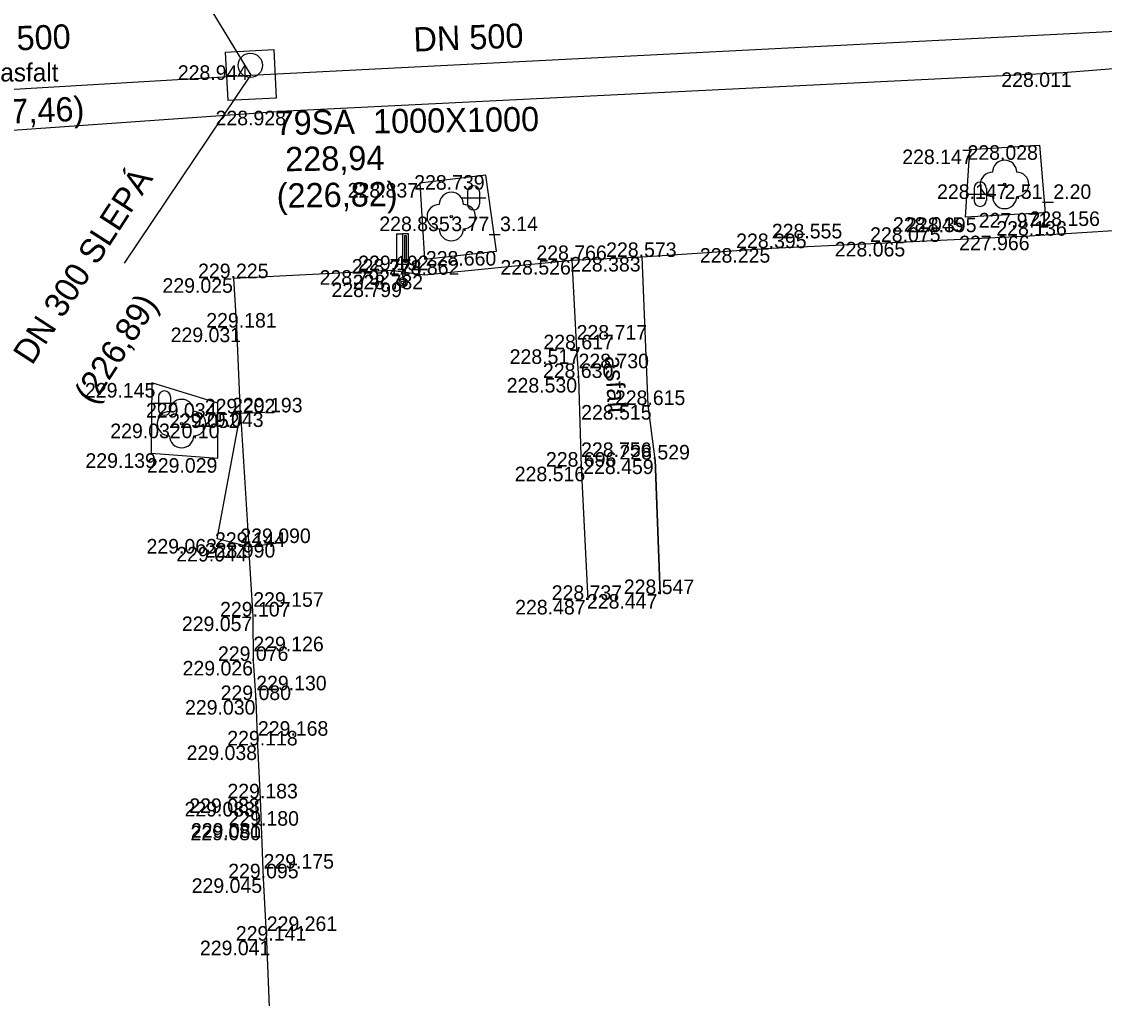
# Model space of a CAD drawing. Extents: x -599516 to -599132, y -1163668 to -1163119.
# Drawn here: x -599426.15 to -599403.85, y -1163390.89 to -1163370.78 of the extents above; entities that cross this region are included whole.
import ezdxf

# ---------------------------------------------------------------- set-up
doc = ezdxf.new("R2010")
doc.units = 0
for name, color, linetype in [('Bod-oznac1', 7, 'Continuous'), ('Bod-oznac2', 7, 'Continuous'), ('Bod-oznac3', 7, 'Continuous'), ('Bod-vyska1', 7, 'Continuous'), ('Bod-vyska2', 7, 'Continuous'), ('Bod-vyska3', 7, 'Continuous'), ('Z_cela-hrobu-dolni-linie', 7, 'Continuous'), ('Z_cela-hrobu-horni-linie', 7, 'Continuous'), ('Z_chodnik', 7, 'Continuous'), ('Z_kanalizace-destova', 7, 'Continuous'), ('Z_kanalizace-znacky-sachta', 7, 'Continuous'), ('Z_komunikace', 7, 'Continuous'), ('Z_komunikace-osa', 7, 'Continuous'), ('Z_kultury-znacky', 7, 'Continuous'), ('Z_nove-stromy-prumer-kmene', 7, 'Continuous'), ('Z_obvod-kmene-spodek-ve-vysce1_2m', 7, 'Continuous'), ('Z_podzemni-obrys-sachty', 7, 'Continuous'), ('Z_popis-budov-povrchu', 7, 'Continuous'), ('Z_stromy-kere', 7, 'Continuous'), ('Z_stromy-nove-vysazene', 7, 'Continuous'), ('Z_znacky-ostatni-orientacni-sloupek', 7, 'Continuous'), ('Z_zpevnene-plochy', 7, 'Continuous')]:
    doc.layers.add(name, color=color, linetype=linetype)

msp = doc.modelspace()

# ---------------------------------------------------------------- linework, layer by layer
at = {"layer": 'Bod-oznac1'}
for p, q in [((-599421.443, -1163371.676), (-599421.443, -1163371.676)), ((-599404.704, -1163371.821), (-599404.704, -1163371.821)), ((-599420.689, -1163372.612), (-599420.689, -1163372.612)), ((-599405.192, -1163373.322), (-599405.192, -1163373.322)), ((-599406.625, -1163373.411), (-599406.625, -1163373.411)), ((-599416.596, -1163373.938), (-599416.596, -1163373.938)), ((-599417.955, -1163374.1), (-599417.955, -1163374.1)), ((-599405.908, -1163374.128), (-599405.908, -1163374.128)), ((-599417.304, -1163374.792), (-599417.304, -1163374.792)), ((-599406.716, -1163374.805), (-599406.716, -1163374.805)), ((-599405.071, -1163374.717), (-599405.071, -1163374.717)), ((-599407.937, -1163375.313), (-599407.937, -1163375.313)), ((-599405.395, -1163375.185), (-599405.395, -1163375.185)), ((-599416.371, -1163375.502), (-599416.371, -1163375.502)), ((-599410.702, -1163375.441), (-599410.702, -1163375.441)), ((-599417.857, -1163375.666), (-599417.857, -1163375.666)), ((-599414.822, -1163375.687), (-599414.822, -1163375.687)), ((-599413.373, -1163375.623), (-599413.373, -1163375.623)), ((-599418.544, -1163375.896), (-599418.544, -1163375.896)), ((-599417.853, -1163375.99), (-599417.853, -1163375.99)), ((-599421.784, -1163376.061), (-599421.784, -1163376.061)), ((-599418.31, -1163376.149), (-599418.31, -1163376.149)), ((-599421.72, -1163377.078), (-599421.72, -1163377.078)), ((-599414.723, -1163377.526), (-599414.723, -1163377.526)), ((-599423.471, -1163378.219), (-599423.471, -1163378.219)), ((-599414.683, -1163378.116), (-599414.683, -1163378.116)), ((-599422.112, -1163378.632), (-599422.112, -1163378.632)), ((-599413.251, -1163378.673), (-599413.251, -1163378.673)), ((-599421.647, -1163378.846), (-599421.647, -1163378.846)), ((-599421.141, -1163378.825), (-599421.141, -1163378.825)), ((-599422.859, -1163379.056), (-599422.859, -1163379.056)), ((-599423.484, -1163379.667), (-599423.484, -1163379.667)), ((-599422.115, -1163379.767), (-599422.115, -1163379.767)), ((-599413.105, -1163379.795), (-599413.105, -1163379.795)), ((-599414.631, -1163379.943), (-599414.631, -1163379.943)), ((-599422.124, -1163381.432), (-599422.124, -1163381.432)), ((-599420.922, -1163381.516), (-599420.922, -1163381.516)), ((-599421.477, -1163381.595), (-599421.477, -1163381.595)), ((-599414.493, -1163382.687), (-599414.493, -1163382.687)), ((-599413.004, -1163382.567), (-599413.004, -1163382.567)), ((-599421.383, -1163383.029), (-599421.383, -1163383.029)), ((-599421.381, -1163383.944), (-599421.381, -1163383.944)), ((-599421.322, -1163384.75), (-599421.322, -1163384.75)), ((-599421.287, -1163385.685), (-599421.287, -1163385.685)), ((-599421.33, -1163386.848), (-599421.33, -1163386.848)), ((-599421.232, -1163386.775), (-599421.232, -1163386.775)), ((-599421.302, -1163387.285), (-599421.302, -1163387.285)), ((-599421.21, -1163387.338), (-599421.21, -1163387.338)), ((-599421.171, -1163388.422), (-599421.171, -1163388.422)), ((-599421.105, -1163389.706), (-599421.105, -1163389.706))]:
    msp.add_line(p, q, dxfattribs=at)
at = {"layer": 'Bod-oznac2'}
for p, q in [((-599407.937, -1163375.313), (-599407.937, -1163375.313)), ((-599405.395, -1163375.185), (-599405.395, -1163375.185)), ((-599410.702, -1163375.441), (-599410.702, -1163375.441)), ((-599414.822, -1163375.687), (-599414.822, -1163375.687)), ((-599413.373, -1163375.623), (-599413.373, -1163375.623)), ((-599418.544, -1163375.896), (-599418.544, -1163375.896)), ((-599417.853, -1163375.99), (-599417.853, -1163375.99)), ((-599421.784, -1163376.061), (-599421.784, -1163376.061)), ((-599421.72, -1163377.078), (-599421.72, -1163377.078)), ((-599414.723, -1163377.526), (-599414.723, -1163377.526)), ((-599414.683, -1163378.116), (-599414.683, -1163378.116)), ((-599413.251, -1163378.673), (-599413.251, -1163378.673)), ((-599421.647, -1163378.846), (-599421.647, -1163378.846)), ((-599421.141, -1163378.825), (-599421.141, -1163378.825)), ((-599413.105, -1163379.795), (-599413.105, -1163379.795)), ((-599414.631, -1163379.943), (-599414.631, -1163379.943)), ((-599420.922, -1163381.516), (-599420.922, -1163381.516)), ((-599421.477, -1163381.595), (-599421.477, -1163381.595)), ((-599414.493, -1163382.687), (-599414.493, -1163382.687)), ((-599413.004, -1163382.567), (-599413.004, -1163382.567)), ((-599421.383, -1163383.029), (-599421.383, -1163383.029)), ((-599421.381, -1163383.944), (-599421.381, -1163383.944)), ((-599421.322, -1163384.75), (-599421.322, -1163384.75)), ((-599421.287, -1163385.685), (-599421.287, -1163385.685)), ((-599421.232, -1163386.775), (-599421.232, -1163386.775)), ((-599421.21, -1163387.338), (-599421.21, -1163387.338)), ((-599421.171, -1163388.422), (-599421.171, -1163388.422)), ((-599421.105, -1163389.706), (-599421.105, -1163389.706))]:
    msp.add_line(p, q, dxfattribs=at)
at = {"layer": 'Bod-oznac3'}
for p, q in [((-599407.937, -1163375.313), (-599407.937, -1163375.313)), ((-599405.395, -1163375.185), (-599405.395, -1163375.185)), ((-599410.702, -1163375.441), (-599410.702, -1163375.441)), ((-599414.723, -1163377.526), (-599414.723, -1163377.526)), ((-599414.683, -1163378.116), (-599414.683, -1163378.116)), ((-599414.631, -1163379.943), (-599414.631, -1163379.943)), ((-599421.383, -1163383.029), (-599421.383, -1163383.029)), ((-599421.381, -1163383.944), (-599421.381, -1163383.944)), ((-599421.322, -1163384.75), (-599421.322, -1163384.75)), ((-599421.287, -1163385.685), (-599421.287, -1163385.685)), ((-599421.171, -1163388.422), (-599421.171, -1163388.422)), ((-599421.105, -1163389.706), (-599421.105, -1163389.706))]:
    msp.add_line(p, q, dxfattribs=at)
at = {"layer": 'Z_cela-hrobu-dolni-linie'}
msp.add_line((-599421.647, -1163378.846), (-599421.477, -1163381.595), dxfattribs=at)
for points in [[(-599421.141, -1163378.825), (-599421.647, -1163378.846)], [(-599421.477, -1163381.595), (-599420.922, -1163381.516)]]:
    msp.add_lwpolyline(points, dxfattribs=at)
at = {"layer": 'Z_cela-hrobu-horni-linie'}
for p, q in [((-599421.141, -1163378.825), (-599421.647, -1163378.846)), ((-599413.105, -1163379.795), (-599413.004, -1163382.567))]:
    msp.add_line(p, q, dxfattribs=at)
for points in [[(-599413.251, -1163378.673), (-599413.373, -1163375.623), (-599410.702, -1163375.441), (-599410.702, -1163375.441), (-599407.937, -1163375.313), (-599407.937, -1163375.313), (-599405.395, -1163375.185), (-599405.395, -1163375.185), (-599401.291, -1163374.926), (-599401.291, -1163374.926), (-599400.013, -1163374.835), (-599400.013, -1163374.835), (-599397.267, -1163374.716), (-599397.267, -1163374.716), (-599395.561, -1163374.714)], [(-599417.853, -1163375.99), (-599414.822, -1163375.687), (-599414.723, -1163377.526), (-599414.723, -1163377.526), (-599414.683, -1163378.116), (-599414.683, -1163378.116), (-599414.631, -1163379.943), (-599414.631, -1163379.943), (-599414.493, -1163382.687)], [(-599421.647, -1163378.846), (-599421.72, -1163377.078), (-599421.784, -1163376.061), (-599418.544, -1163375.896)], [(-599421.232, -1163386.775), (-599421.287, -1163385.685), (-599421.287, -1163385.685), (-599421.322, -1163384.75), (-599421.322, -1163384.75), (-599421.381, -1163383.944), (-599421.381, -1163383.944), (-599421.383, -1163383.029), (-599421.383, -1163383.029), (-599421.477, -1163381.595), (-599420.922, -1163381.516)], [(-599413.265, -1163404.333), (-599416.216, -1163404.568), (-599416.216, -1163404.568), (-599416.494, -1163404.623), (-599416.494, -1163404.521), (-599416.494, -1163404.521), (-599417.086, -1163404.535), (-599420.325, -1163404.686), (-599420.496, -1163401.993), (-599420.496, -1163401.993), (-599420.555, -1163400.543), (-599420.555, -1163400.543), (-599420.715, -1163397.863), (-599420.715, -1163397.863), (-599420.822, -1163395.149), (-599420.822, -1163395.149), (-599420.994, -1163392.424), (-599420.994, -1163392.424), (-599421.105, -1163389.706), (-599421.105, -1163389.706), (-599421.171, -1163388.422), (-599421.171, -1163388.422), (-599421.21, -1163387.338)]]:
    msp.add_lwpolyline(points, dxfattribs=at)
at = {"layer": 'Z_chodnik'}
for points in [[(-599414.822, -1163375.687), (-599414.723, -1163377.526), (-599414.683, -1163378.116), (-599414.631, -1163379.943), (-599414.493, -1163382.687)], [(-599413.004, -1163382.567), (-599413.105, -1163379.795), (-599413.251, -1163378.673), (-599413.373, -1163375.623)]]:
    msp.add_lwpolyline(points, dxfattribs=at)
at = {"layer": 'Z_kanalizace-destova'}
for p, q in [((-599424.035, -1163367.598), (-599421.433, -1163371.876)), ((-599421.433, -1163371.876), (-599355.578, -1163368.537)), ((-599488.219, -1163375.862), (-599421.433, -1163371.876)), ((-599424.035, -1163375.754), (-599421.433, -1163371.876))]:
    msp.add_line(p, q, dxfattribs=at)
at = {"layer": 'Z_kanalizace-znacky-sachta'}
msp.add_circle((-599421.443, -1163371.676), 0.25, dxfattribs=at)
at = {"layer": 'Z_komunikace'}
msp.add_line((-599422.124, -1163381.432), (-599421.647, -1163378.846), dxfattribs=at)
for points in [[(-599406.716, -1163374.805), (-599406.625, -1163373.411), (-599405.192, -1163373.322), (-599405.071, -1163374.717), (-599406.716, -1163374.805)], [(-599417.857, -1163375.666), (-599416.371, -1163375.502), (-599416.596, -1163373.938), (-599417.955, -1163374.1), (-599417.857, -1163375.666)], [(-599421.784, -1163376.061), (-599418.544, -1163375.896), (-599417.853, -1163375.99), (-599414.822, -1163375.687), (-599413.373, -1163375.623), (-599410.702, -1163375.441), (-599407.937, -1163375.313), (-599405.395, -1163375.185), (-599401.291, -1163374.926), (-599400.013, -1163374.835), (-599397.267, -1163374.716), (-599395.561, -1163374.714), (-599394.954, -1163374.635), (-599393.182, -1163374.496)], [(-599421.72, -1163377.078), (-599421.784, -1163376.061)], [(-599421.647, -1163378.846), (-599421.72, -1163377.078)], [(-599422.115, -1163379.767), (-599422.112, -1163378.632), (-599423.471, -1163378.219), (-599423.484, -1163379.667), (-599422.115, -1163379.767)], [(-599420.326, -1163404.839), (-599420.325, -1163404.686), (-599420.496, -1163401.993), (-599420.555, -1163400.543), (-599420.715, -1163397.863), (-599420.822, -1163395.149), (-599420.994, -1163392.424), (-599421.105, -1163389.706), (-599421.171, -1163388.422), (-599421.21, -1163387.338), (-599421.232, -1163386.775), (-599421.287, -1163385.685), (-599421.322, -1163384.75), (-599421.381, -1163383.944), (-599421.383, -1163383.029), (-599421.477, -1163381.595), (-599422.124, -1163381.432)]]:
    msp.add_lwpolyline(points, dxfattribs=at)
at = {"layer": 'Z_komunikace-osa'}
for points in [[(-599420.689, -1163372.612), (-599404.704, -1163371.821), (-599391.821, -1163370.802)], [(-599486.555, -1163376.352), (-599466.362, -1163375.334), (-599448.228, -1163374.387), (-599430.144, -1163373.279), (-599420.689, -1163372.612)]]:
    msp.add_lwpolyline(points, dxfattribs=at)
at = {"layer": 'Z_kultury-znacky'}
for p, q in [((-599406.534, -1163374.208), (-599406.534, -1163374.458)), ((-599406.284, -1163374.208), (-599406.284, -1163374.458)), ((-599417.095, -1163374.405), (-599416.595, -1163374.405)), ((-599416.97, -1163374.28), (-599416.97, -1163374.53)), ((-599416.72, -1163374.28), (-599416.72, -1163374.53)), ((-599406.659, -1163374.333), (-599406.159, -1163374.333)), ((-599423.461, -1163378.632), (-599422.961, -1163378.632)), ((-599423.336, -1163378.507), (-599423.336, -1163378.757)), ((-599423.086, -1163378.507), (-599423.086, -1163378.757))]:
    msp.add_line(p, q, dxfattribs=at)
for centre, start, end in [((-599416.845, -1163374.28), 0, 180), ((-599406.41, -1163374.208), 0, 180), ((-599416.845, -1163374.53), 180, 0), ((-599406.41, -1163374.458), 180, 0), ((-599423.212, -1163378.507), 0, 180), ((-599423.212, -1163378.757), 180, 0)]:
    msp.add_arc(centre, 0.125, start, end, dxfattribs=at)
at = {"layer": 'Z_podzemni-obrys-sachty'}
msp.add_line((-599421.958, -1163371.402), (-599421.907, -1163372.4), dxfattribs=at)
msp.add_lwpolyline([(-599421.958, -1163371.402), (-599420.959, -1163371.351), (-599420.908, -1163372.35), (-599421.907, -1163372.4)], dxfattribs=at)
at = {"layer": 'Z_stromy-kere'}
for centre in [(-599405.908, -1163374.128), (-599417.304, -1163374.792)]:
    msp.add_circle(centre, 0.025, dxfattribs=at)
for centre, start, end in [((-599405.908, -1163373.878), 0, 180), ((-599406.158, -1163374.128), 90, 270), ((-599405.658, -1163374.128), 270, 90), ((-599417.304, -1163374.542), 0, 180), ((-599405.908, -1163374.378), 180, 0), ((-599417.554, -1163374.792), 90, 270), ((-599417.054, -1163374.792), 270, 90), ((-599417.304, -1163375.042), 180, 0)]:
    msp.add_arc(centre, 0.25, start, end, dxfattribs=at)
at = {"layer": 'Z_stromy-nove-vysazene'}
msp.add_circle((-599422.859, -1163379.056), 0.025, dxfattribs=at)
for centre, start, end in [((-599422.859, -1163378.806), 0, 180), ((-599423.109, -1163379.056), 90, 270), ((-599422.609, -1163379.056), 270, 90), ((-599422.859, -1163379.306), 180, 0)]:
    msp.add_arc(centre, 0.25, start, end, dxfattribs=at)
at = {"layer": 'Z_znacky-ostatni-orientacni-sloupek'}
for p, q in [((-599418.435, -1163375.149), (-599418.435, -1163375.774)), ((-599418.435, -1163375.149), (-599418.31, -1163375.149)), ((-599418.435, -1163375.774), (-599418.31, -1163375.774)), ((-599418.31, -1163375.774), (-599418.31, -1163376.049))]:
    msp.add_line(p, q, dxfattribs=at)
for points in [[(-599418.31, -1163375.774), (-599418.185, -1163375.774), (-599418.185, -1163375.149), (-599418.31, -1163375.149)], [(-599418.267, -1163375.731), (-599418.228, -1163375.731), (-599418.228, -1163375.191), (-599418.267, -1163375.191)]]:
    msp.add_lwpolyline(points, close=True, dxfattribs=at)
for radius in [0.1, 0.065, 0.03]:
    msp.add_circle((-599418.31, -1163376.149), radius, dxfattribs=at)
at = {"layer": 'Z_zpevnene-plochy'}
msp.add_lwpolyline([(-599421.21, -1163387.338), (-599421.302, -1163387.285), (-599421.33, -1163386.848), (-599421.232, -1163386.775)], dxfattribs=at)

# ---------------------------------------------------------------- texts
at = {"layer": 'Bod-vyska1'}
for s, p in [('228.944', (-599422.936, -1163371.976)), ('228.011', (-599405.976, -1163372.121)), ('228.928', (-599422.159, -1163372.912)), ('228.028', (-599406.672, -1163373.622)), ('228.147', (-599408.016, -1163373.711)), ('228.739', (-599418.068, -1163374.238)), ('228.837', (-599419.438, -1163374.4)), ('228.147', (-599407.299, -1163374.428)), ('228.835', (-599418.786, -1163375.092)), ('228.045', (-599408.207, -1163375.105)), ('227.971', (-599406.441, -1163375.017)), ('228.065', (-599409.405, -1163375.613)), ('227.966', (-599406.844, -1163375.485)), ('228.660', (-599417.828, -1163375.802)), ('228.225', (-599412.184, -1163375.741)), ('228.774', (-599419.354, -1163375.966)), ('228.526', (-599416.292, -1163375.987)), ('228.383', (-599414.855, -1163375.923)), ('228.792', (-599420.016, -1163376.196)), ('228.782', (-599419.336, -1163376.29)), ('229.025', (-599423.252, -1163376.361)), ('228.799', (-599419.771, -1163376.449)), ('229.031', (-599423.084, -1163377.378)), ('228.517', (-599416.102, -1163377.826)), ('229.145', (-599424.849, -1163378.519)), ('228.530', (-599416.163, -1163378.416)), ('229.034', (-599423.592, -1163378.932)), ('228.515', (-599414.629, -1163378.973)), ('229.052', (-599423.115, -1163379.146)), ('229.043', (-599422.621, -1163379.125)), ('229.032', (-599424.327, -1163379.356)), ('229.139', (-599424.839, -1163379.967)), ('229.029', (-599423.572, -1163380.067)), ('228.459', (-599414.587, -1163380.095)), ('228.516', (-599415.997, -1163380.243)), ('229.063', (-599423.581, -1163381.732)), ('228.990', (-599422.379, -1163381.816)), ('229.044', (-599422.968, -1163381.895)), ('228.487', (-599415.988, -1163382.987)), ('228.447', (-599414.51, -1163382.867)), ('229.057', (-599422.853, -1163383.329)), ('229.026', (-599422.838, -1163384.244)), ('229.030', (-599422.788, -1163385.05)), ('229.038', (-599422.755, -1163385.985)), ('229.083', (-599422.798, -1163387.148)), ('229.083', (-599422.7, -1163387.075)), ('229.080', (-599422.676, -1163387.638)), ('229.081', (-599422.666, -1163387.585)), ('229.045', (-599422.651, -1163388.722)), ('229.041', (-599422.481, -1163390.006))]:
    msp.add_text(s, height=0.3, dxfattribs=at).set_placement(p)
at = {"layer": 'Bod-vyska2'}
for s, p in [('228.136', (-599406.078, -1163375.185)), ('228.075', (-599408.678, -1163375.313)), ('228.573', (-599414.115, -1163375.623)), ('228.395', (-599411.437, -1163375.441)), ('228.766', (-599415.552, -1163375.687)), ('229.225', (-599422.519, -1163376.061)), ('229.192', (-599419.221, -1163375.896)), ('228.862', (-599418.588, -1163375.99)), ('229.181', (-599422.351, -1163377.078)), ('228.617', (-599415.407, -1163377.526)), ('228.630', (-599415.417, -1163378.116)), ('228.615', (-599413.934, -1163378.673)), ('229.202', (-599422.381, -1163378.846)), ('229.193', (-599421.818, -1163378.825)), ('228.529', (-599413.84, -1163379.795)), ('228.696', (-599415.355, -1163379.943)), ('229.144', (-599422.171, -1163381.595)), ('229.090', (-599421.649, -1163381.516)), ('228.737', (-599415.236, -1163382.687)), ('228.547', (-599413.751, -1163382.567)), ('229.107', (-599422.066, -1163383.029)), ('229.076', (-599422.11, -1163383.944)), ('229.080', (-599422.055, -1163384.75)), ('229.118', (-599421.918, -1163385.685)), ('229.183', (-599421.915, -1163386.775)), ('229.180', (-599421.892, -1163387.338)), ('229.095', (-599421.899, -1163388.422)), ('229.141', (-599421.742, -1163389.706))]:
    msp.add_text(s, height=0.3, dxfattribs=at).set_placement(p)
at = {"layer": 'Bod-vyska3'}
for s, p in [('228.395', (-599407.937, -1163375.113)), ('228.156', (-599405.395, -1163374.985)), ('228.555', (-599410.702, -1163375.241)), ('228.717', (-599414.723, -1163377.326)), ('228.730', (-599414.683, -1163377.916)), ('228.756', (-599414.631, -1163379.743)), ('229.157', (-599421.383, -1163382.829)), ('229.126', (-599421.381, -1163383.744)), ('229.130', (-599421.322, -1163384.55)), ('229.168', (-599421.287, -1163385.485)), ('229.175', (-599421.171, -1163388.222)), ('229.261', (-599421.105, -1163389.506))]:
    msp.add_text(s, height=0.3, dxfattribs=at).set_placement(p)
at = {"layer": 'Z_kanalizace-destova'}
for s, rotation, p in [('DN 500', 2.1906, (-599427.4, -1163371.413)), ('DN 500', 2.1906, (-599418.074, -1163371.395)), ('(227,46)', 2.1906, (-599427.343, -1163372.912)), ('79SA  1000X1000', 0.8872, (-599420.919, -1163373.112)), (' 228,94', 0.8872, (-599420.908, -1163373.862)), ('DN 300 SLEPÁ', 57.0492, (-599425.939, -1163377.871)), ('(226,82)', 0.8872, (-599420.896, -1163374.612)), ('(226,89)', 57.0492, (-599424.68, -1163378.687))]:
    msp.add_text(s, height=0.5, rotation=rotation, dxfattribs=at).set_placement(p)
at = {"layer": 'Z_nove-stromy-prumer-kmene'}
msp.add_text('0.10', height=0.3, dxfattribs=at).set_placement((-599422.859, -1163379.356))
at = {"layer": 'Z_obvod-kmene-spodek-ve-vysce1_2m'}
for s, p in [('2.51_2.20', (-599405.908, -1163374.428)), ('3.77_3.14', (-599417.304, -1163375.092))]:
    msp.add_text(s, height=0.3, dxfattribs=at).set_placement(p)
at = {"layer": 'Z_popis-budov-povrchu'}
msp.add_text('asfalt', height=0.375, dxfattribs=at).set_placement((-599426.593, -1163372.009))
msp.add_text('asfalt', height=0.375, rotation=273.4503, dxfattribs=at).set_placement((-599414.144, -1163377.668))

doc.saveas('drawing.dxf')
